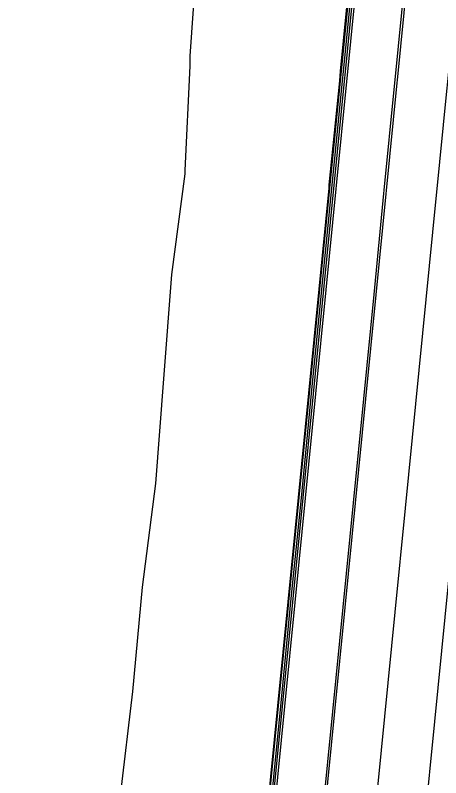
# Model space of a CAD drawing. Extents: x 1797478 to 1804836, y 246529 to 250952.
# Drawn here: x 1797596.5 to 1797698.1, y 247869.1 to 248051.1 of the extents above; entities that cross this region are included whole.
import ezdxf

# ---------------------------------------------------------------- set-up
doc = ezdxf.new("R2010")
doc.units = 0
for name, color, linetype in [('60', 7, 'Continuous'), ('EDPV-LINE', 7, 'Continuous'), ('LIMT-CSLINE', 7, 'Continuous'), ('SHDR-UPAV', 7, 'Continuous')]:
    doc.layers.add(name, color=color, linetype=linetype)

msp = doc.modelspace()

# ---------------------------------------------------------------- linework, layer by layer
for points in [[(1797653.91, 247693.79), (1797655.59, 247710.75), (1797658.05, 247735.63), (1797660.51, 247760.51), (1797662.97, 247785.39), (1797665.43, 247810.27), (1797667.9, 247835.15), (1797670.36, 247860.02), (1797672.82, 247884.9), (1797675.28, 247909.78), (1797677.74, 247934.66), (1797680.2, 247959.54), (1797682.67, 247984.42), (1797685.05, 248008.54), (1797685.13, 248009.3), (1797687.59, 248034.17), (1797687.81, 248036.43), (1797690.05, 248059.05), (1797692.23, 248081.06), (1797692.51, 248083.93), (1797692.69, 248085.77), (1797694.81, 248108.83)], [(1797637.21, 247662.33), (1797639.67, 247687.21), (1797640.45, 247695.12), (1797642.13, 247712.08), (1797644.59, 247736.96), (1797647.06, 247761.84), (1797649.52, 247786.72), (1797651.98, 247811.6), (1797654.44, 247836.48), (1797656.9, 247861.36), (1797659.36, 247886.23), (1797661.83, 247911.11), (1797664.29, 247935.99), (1797666.75, 247960.87), (1797669.21, 247985.75), (1797671.6, 248009.87), (1797671.67, 248010.63), (1797674.13, 248035.51), (1797674.36, 248037.77), (1797676.6, 248060.38)], [(1797637.73, 247662.28), (1797640.19, 247687.16), (1797640.97, 247695.07), (1797642.65, 247712.03), (1797645.11, 247736.91), (1797647.57, 247761.79), (1797650.04, 247786.67), (1797652.5, 247811.55), (1797654.96, 247836.43), (1797657.42, 247861.3), (1797659.88, 247886.18), (1797662.34, 247911.06), (1797664.81, 247935.94), (1797667.27, 247960.82), (1797669.73, 247985.7), (1797672.12, 248009.82), (1797672.19, 248010.58), (1797674.65, 248035.45), (1797674.88, 248037.71), (1797677.11, 248060.33)], [(1797638.19, 247662.23), (1797640.65, 247687.11), (1797641.43, 247695.02), (1797643.11, 247711.99), (1797645.57, 247736.87), (1797648.03, 247761.75), (1797650.5, 247786.62), (1797652.96, 247811.5), (1797655.42, 247836.38), (1797657.88, 247861.26), (1797660.34, 247886.14), (1797662.8, 247911.02), (1797665.27, 247935.89), (1797667.73, 247960.77), (1797670.19, 247985.65), (1797672.58, 248009.77), (1797672.65, 248010.53), (1797675.11, 248035.41), (1797675.34, 248037.67), (1797677.57, 248060.29)], [(1797652.62, 247685.93), (1797653.4, 247693.84), (1797655.08, 247710.8), (1797657.54, 247735.68), (1797660, 247760.56), (1797662.46, 247785.44), (1797664.93, 247810.32), (1797667.39, 247835.2), (1797669.85, 247860.07), (1797672.31, 247884.95), (1797674.77, 247909.83), (1797677.23, 247934.71), (1797679.7, 247959.59), (1797682.16, 247984.47), (1797684.54, 248008.59), (1797684.62, 248009.35), (1797687.08, 248034.22), (1797687.3, 248036.49), (1797689.54, 248059.1)], [(1797653.13, 247685.88), (1797653.91, 247693.79), (1797655.59, 247710.75), (1797658.05, 247735.63), (1797660.51, 247760.51), (1797662.97, 247785.39), (1797665.43, 247810.27), (1797667.9, 247835.15), (1797670.36, 247860.02), (1797672.82, 247884.9), (1797675.28, 247909.78), (1797677.74, 247934.66), (1797680.2, 247959.54), (1797682.67, 247984.42), (1797685.05, 248008.54), (1797685.13, 248009.3), (1797687.59, 248034.17), (1797687.81, 248036.43), (1797690.05, 248059.05)], [(1797653.13, 247685.88), (1797653.91, 247693.79), (1797655.59, 247710.75), (1797658.05, 247735.63), (1797660.51, 247760.51), (1797662.97, 247785.39), (1797665.43, 247810.27), (1797667.9, 247835.15), (1797670.36, 247860.02), (1797672.82, 247884.9), (1797675.28, 247909.78), (1797677.74, 247934.66), (1797680.2, 247959.54), (1797682.67, 247984.42), (1797685.05, 248008.54), (1797685.13, 248009.3), (1797687.59, 248034.17), (1797687.81, 248036.43), (1797690.05, 248059.05)], [(1797665.07, 247684.69), (1797665.85, 247692.6), (1797667.53, 247709.57), (1797669.99, 247734.45), (1797672.45, 247759.33), (1797674.91, 247784.21), (1797677.38, 247809.09), (1797679.84, 247833.96), (1797682.3, 247858.84), (1797684.76, 247883.72), (1797687.22, 247908.6), (1797689.68, 247933.48), (1797692.15, 247958.36), (1797694.61, 247983.24), (1797697, 248007.36), (1797697.07, 248008.11), (1797699.53, 248032.99), (1797699.76, 248035.25), (1797701.99, 248057.87)], [(1797677.01, 247683.51), (1797677.79, 247691.42), (1797679.47, 247708.39), (1797681.93, 247733.27), (1797684.39, 247758.15), (1797686.86, 247783.03), (1797689.32, 247807.9), (1797691.78, 247832.78), (1797694.24, 247857.66), (1797696.7, 247882.54), (1797699.16, 247907.42), (1797701.63, 247932.3), (1797704.09, 247957.18), (1797706.55, 247982.05), (1797708.94, 248006.18), (1797709.01, 248006.93), (1797711.47, 248031.81), (1797711.7, 248034.07), (1797713.93, 248056.69)]]:
    msp.add_lwpolyline(points)
at = {"layer": '60'}
msp.add_lwpolyline([(1797617.57, 247789.88), (1797619.09, 247814.85), (1797620.44, 247839.84), (1797621.64, 247864.85), (1797624.62, 247889.67), (1797626.87, 247914.57), (1797630.09, 247939.38), (1797632.01, 247964.31), (1797633.86, 247989.25), (1797637.09, 248013.29), (1797637.11, 248014.05), (1797638.25, 248039.06), (1797638.29, 248041.34), (1797639.9, 248064.02), (1797640.89, 248086.13), (1797641.04, 248089.02), (1797640.88, 248090.9), (1797643.27, 248113.93), (1797641.8, 248117.83), (1797668.14, 248136.59), (1797669.79, 248161.55), (1797670.67, 248176.64), (1797669.73, 248186.67), (1797671.41, 248211.63)], dxfattribs=at)
at = {"layer": 'EDPV-LINE'}
msp.add_lwpolyline([(1797653.13, 247685.88), (1797653.91, 247693.79), (1797655.59, 247710.75), (1797658.05, 247735.63), (1797660.51, 247760.51), (1797662.97, 247785.39), (1797665.43, 247810.27), (1797667.9, 247835.15), (1797670.36, 247860.02), (1797672.82, 247884.9), (1797675.28, 247909.78), (1797677.74, 247934.66), (1797680.2, 247959.54), (1797682.67, 247984.42), (1797685.05, 248008.54), (1797685.13, 248009.3), (1797687.59, 248034.17), (1797687.81, 248036.43), (1797690.05, 248059.05)], dxfattribs=at)
msp.add_lwpolyline([(1797653.13, 247685.88), (1797653.91, 247693.79), (1797655.59, 247710.75), (1797658.05, 247735.63), (1797660.51, 247760.51), (1797662.97, 247785.39), (1797665.43, 247810.27), (1797667.9, 247835.15), (1797670.36, 247860.02), (1797672.82, 247884.9), (1797675.28, 247909.78), (1797677.74, 247934.66), (1797680.2, 247959.54), (1797682.67, 247984.42), (1797685.05, 248008.54), (1797685.13, 248009.3), (1797687.59, 248034.17), (1797687.81, 248036.43), (1797690.05, 248059.05)], dxfattribs=at)
msp.add_lwpolyline([(1797653.13, 247685.88), (1797653.91, 247693.79), (1797655.59, 247710.75), (1797658.05, 247735.63), (1797660.51, 247760.51), (1797662.97, 247785.39), (1797665.43, 247810.27), (1797667.9, 247835.15), (1797670.36, 247860.02), (1797672.82, 247884.9), (1797675.28, 247909.78), (1797677.74, 247934.66), (1797680.2, 247959.54), (1797682.67, 247984.42), (1797685.05, 248008.54), (1797685.13, 248009.3), (1797687.59, 248034.17), (1797687.81, 248036.43), (1797690.05, 248059.05)], dxfattribs=at)
msp.add_lwpolyline([(1797653.13, 247685.88), (1797653.91, 247693.79), (1797655.59, 247710.75), (1797658.05, 247735.63), (1797660.51, 247760.51), (1797662.97, 247785.39), (1797665.43, 247810.27), (1797667.9, 247835.15), (1797670.36, 247860.02), (1797672.82, 247884.9), (1797675.28, 247909.78), (1797677.74, 247934.66), (1797680.2, 247959.54), (1797682.67, 247984.42), (1797685.05, 248008.54), (1797685.13, 248009.3), (1797687.59, 248034.17), (1797687.81, 248036.43), (1797690.05, 248059.05)], dxfattribs=at)
at = {"layer": 'LIMT-CSLINE'}
msp.add_lwpolyline([(1797596.51, 247666.35), (1797596.87, 247691.44), (1797624.46, 247696.7), (1797617.01, 247714.57), (1797603.94, 247740.99), (1797599.33, 247766.56), (1797617.57, 247789.88), (1797619.09, 247814.85), (1797620.44, 247839.84), (1797621.64, 247864.85), (1797624.62, 247889.67), (1797626.87, 247914.57), (1797630.09, 247939.38), (1797632.01, 247964.31), (1797633.86, 247989.25), (1797637.09, 248013.29), (1797637.11, 248014.05), (1797638.25, 248039.06), (1797638.29, 248041.34), (1797639.9, 248064.02)], dxfattribs=at)
at = {"layer": 'SHDR-UPAV'}
for points in [[(1797637.03, 247662.35), (1797639.49, 247687.22), (1797640.28, 247695.14), (1797641.95, 247712.1), (1797644.42, 247736.98), (1797646.88, 247761.86), (1797649.34, 247786.74), (1797651.8, 247811.62), (1797654.26, 247836.5), (1797656.72, 247861.37), (1797659.19, 247886.25), (1797661.65, 247911.13), (1797664.11, 247936.01), (1797666.57, 247960.89), (1797669.03, 247985.77), (1797671.42, 248009.89), (1797671.49, 248010.64), (1797673.96, 248035.52), (1797674.18, 248037.78), (1797676.42, 248060.4)], [(1797641.18, 247687.06), (1797641.97, 247694.97), (1797643.65, 247711.94), (1797646.11, 247736.81), (1797648.57, 247761.69), (1797651.03, 247786.57), (1797653.49, 247811.45), (1797655.95, 247836.33), (1797658.42, 247861.21), (1797660.88, 247886.08), (1797663.34, 247910.96), (1797665.8, 247935.84), (1797668.26, 247960.72), (1797670.72, 247985.6), (1797673.11, 248009.72), (1797673.19, 248010.48), (1797675.65, 248035.36), (1797675.87, 248037.62), (1797678.11, 248060.23)], [(1797641.18, 247687.06), (1797641.97, 247694.97), (1797643.65, 247711.94), (1797646.11, 247736.81), (1797648.57, 247761.69), (1797651.03, 247786.57), (1797653.49, 247811.45), (1797655.95, 247836.33), (1797658.42, 247861.21), (1797660.88, 247886.08), (1797663.34, 247910.96), (1797665.8, 247935.84), (1797668.26, 247960.72), (1797670.72, 247985.6), (1797673.11, 248009.72), (1797673.19, 248010.48), (1797675.65, 248035.36), (1797675.87, 248037.62), (1797678.11, 248060.23)]]:
    msp.add_lwpolyline(points, dxfattribs=at)

doc.saveas('drawing.dxf')
